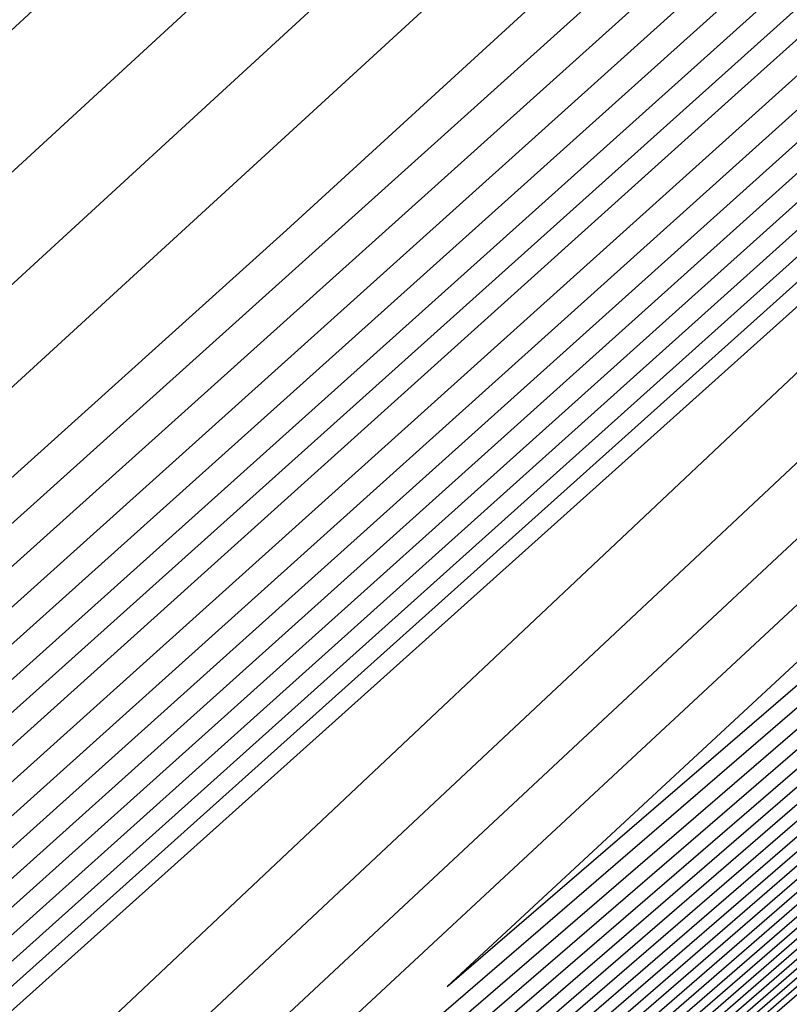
# Model space of a CAD drawing. Extents: x 3249832 to 3255657, y 13789405 to 13793316.
# Tile 760 of 1056: x 3253207.246 to 3253207.519, y 13791256.841 to 13791257.19. Entities that reach past the tile are written whole.
import ezdxf

# ---------------------------------------------------------------- set-up
doc = ezdxf.new("R2010")
doc.units = 0
doc.header["$LTSCALE"] = 100
doc.header["$MEASUREMENT"] = 0
for name, color, linetype in [('GRATIO_03231_CON', 1, 'CONTINUOUS'), ('GRATIO_0323_ICON', 1, 'CONTINUOUS'), ('TARGETS_EAST', 7, 'CONTINUOUS')]:
    doc.layers.add(name, color=color, linetype=linetype)

# ---------------------------------------------------------------- blocks, each defined once
blk = doc.blocks.new('Gratio_032316_contours')
at = {"layer": 'GRATIO_03231_CON', "color": 1, "linetype": 'Continuous', "flags": 128}
for points in [[(3253293.53199, 13791333.12925), (3253281.55121, 13791322.70622), (3253267.46214, 13791310.41166), (3253255.49098, 13791299.9477), (3253255.49098, 13791299.9477), (3253248.80612, 13791294.09318), (3253246.34458, 13791291.93395), (3253245.98558, 13791291.63258), (3253245.72656, 13791291.44569), (3253244.03802, 13791290.00603), (3253239.5087, 13791286.04039), (3253231.43675, 13791278.90691), (3253221.95787, 13791270.48904), (3253213.91715, 13791263.30158), (3253209.28916, 13791259.09418), (3253206.56647, 13791256.55602), (3253203.37112, 13791253.61112), (3253198.43501, 13791249.15506)], [(3253299.21969, 13791338.01181), (3253292.94584, 13791332.61059), (3253281.11367, 13791322.3168), (3253267.19948, 13791310.17454), (3253255.37722, 13791299.83984), (3253255.37722, 13791299.83983), (3253248.77601, 13791294.05701), (3253246.34587, 13791291.92352), (3253245.99199, 13791291.62508), (3253245.74044, 13791291.44372), (3253244.10063, 13791290.04663), (3253239.70285, 13791286.19731), (3253231.86597, 13791279.27225), (3253222.6634, 13791271.10001), (3253214.85715, 13791264.12218), (3253210.35468, 13791260.02907), (3253207.64522, 13791257.50604), (3253204.36344, 13791254.48718), (3253199.25939, 13791249.88337)], [(3253298.55474, 13791337.42533), (3253292.35968, 13791332.09194), (3253280.67612, 13791321.92739), (3253266.93683, 13791309.93742), (3253255.26346, 13791299.73197), (3253255.26346, 13791299.73197), (3253248.74591, 13791294.02084), (3253246.34715, 13791291.91308), (3253245.99841, 13791291.61758), (3253245.75432, 13791291.44175), (3253244.16325, 13791290.08724), (3253239.89699, 13791286.35423), (3253232.29519, 13791279.63759), (3253223.36893, 13791271.71098), (3253215.79716, 13791264.94278), (3253211.4202, 13791260.96396), (3253208.72397, 13791258.45606), (3253205.35575, 13791255.36324), (3253200.08377, 13791250.61169)], [(3253198.36731, 13791248.89308), (3253208.41201, 13791257.61732), (3253222.87037, 13791270.23087), (3253236.01213, 13791281.70949), (3253243.45258, 13791288.20967), (3253246.18911, 13791290.61057), (3253246.56463, 13791290.97203), (3253246.87012, 13791291.30586), (3253249.18887, 13791293.43173), (3253255.55222, 13791299.12128), (3253266.9785, 13791309.25886), (3253280.43407, 13791321.17979), (3253291.87223, 13791331.33213), (3253297.91884, 13791336.75338)], [(3253297.8898, 13791336.83884), (3253291.77352, 13791331.57328), (3253280.23857, 13791321.53798), (3253266.67418, 13791309.70029), (3253255.14969, 13791299.62411), (3253255.14969, 13791299.62411), (3253248.71581, 13791293.98467), (3253246.34844, 13791291.90265), (3253246.00482, 13791291.61008), (3253245.7682, 13791291.43979), (3253244.22587, 13791290.12785), (3253240.09114, 13791286.51115), (3253232.72441, 13791280.00293), (3253224.07447, 13791272.32196), (3253216.73717, 13791265.76338), (3253212.48572, 13791261.89885), (3253209.80272, 13791259.40608), (3253206.34807, 13791256.23931), (3253200.90814, 13791251.34)], [(3253199.18823, 13791249.61615), (3253208.90733, 13791258.05292), (3253223.13195, 13791270.46113), (3253236.12316, 13791281.80807), (3253243.48489, 13791288.23953), (3253246.19225, 13791290.61529), (3253246.5632, 13791290.97362), (3253246.85928, 13791291.30064), (3253249.11647, 13791293.37385), (3253255.31432, 13791298.91861), (3253266.44535, 13791308.79601), (3253279.55394, 13791320.4102), (3253290.69737, 13791330.30103), (3253296.5882, 13791335.58261)], [(3253296.5599, 13791335.66587), (3253290.6012, 13791330.53597), (3253279.36346, 13791320.75917), (3253266.14871, 13791309.22624), (3253254.92163, 13791299.40902), (3253254.92163, 13791299.40903), (3253248.65441, 13791293.91375), (3253246.34916, 13791291.88397), (3253246.0155, 13791291.59761), (3253245.79411, 13791291.43804), (3253244.34991, 13791290.21048), (3253240.47889, 13791286.82562), (3253233.5827, 13791280.7338), (3253225.48551, 13791273.54393), (3253218.61718, 13791267.40458), (3253214.61676, 13791263.76863), (3253211.96021, 13791261.30613), (3253208.3327, 13791257.99143), (3253202.5569, 13791252.79662), (3253198.00539, 13791248.68464)], [(3253199.59869, 13791249.97769), (3253209.15499, 13791258.27072), (3253223.26274, 13791270.57626), (3253236.17868, 13791281.85736), (3253243.50104, 13791288.25447), (3253246.19382, 13791290.61766), (3253246.56249, 13791290.97442), (3253246.85386, 13791291.29803), (3253249.08026, 13791293.34491), (3253255.19536, 13791298.81727), (3253266.17878, 13791308.56459), (3253279.11387, 13791320.0254), (3253290.10994, 13791329.78548), (3253295.92288, 13791334.99723)], [(3253295.89496, 13791335.07939), (3253290.01504, 13791330.01731), (3253278.92589, 13791320.36978), (3253265.8859, 13791308.9893), (3253254.80734, 13791299.30179), (3253254.80734, 13791299.30179), (3253248.62314, 13791293.87896), (3253246.34863, 13791291.87568), (3253246.01981, 13791291.5926), (3253245.80618, 13791291.43822), (3253244.41135, 13791290.25247), (3253240.67251, 13791286.98316), (3253234.01176, 13791281.09932), (3253226.19103, 13791274.15492), (3253219.55719, 13791268.22518), (3253215.68228, 13791264.70352), (3253213.03896, 13791262.25615), (3253209.32502, 13791258.8675), (3253203.38128, 13791253.52494), (3253198.62056, 13791249.22763)], [(3253200.00915, 13791250.33923), (3253209.40265, 13791258.48852), (3253223.39353, 13791270.6914), (3253236.2342, 13791281.90666), (3253243.51719, 13791288.2694), (3253246.19539, 13791290.62002), (3253246.56177, 13791290.97521), (3253246.84844, 13791291.29541), (3253249.04406, 13791293.31596), (3253255.07641, 13791298.71594), (3253265.9122, 13791308.33317), (3253278.6738, 13791319.6406), (3253289.52251, 13791329.26993), (3253295.25756, 13791334.41184)], [(3253295.23001, 13791334.4929), (3253289.42888, 13791329.49866), (3253278.48833, 13791319.98039), (3253265.62309, 13791308.75236), (3253254.69306, 13791299.19455), (3253254.69306, 13791299.19455), (3253248.59186, 13791293.84417), (3253246.34811, 13791291.86739), (3253246.02412, 13791291.58759), (3253245.81824, 13791291.43839), (3253244.4728, 13791290.29446), (3253240.86613, 13791287.1407), (3253234.44083, 13791281.46484), (3253226.89654, 13791274.76592), (3253220.4972, 13791269.04579), (3253216.7478, 13791265.63841), (3253214.1177, 13791263.20617), (3253210.31733, 13791259.74356), (3253204.20565, 13791254.25325), (3253199.23573, 13791249.77062)], [(3253200.41961, 13791250.70077), (3253209.65031, 13791258.70631), (3253223.52432, 13791270.80653), (3253236.28972, 13791281.95595), (3253243.53335, 13791288.28434), (3253246.19696, 13791290.62238), (3253246.56106, 13791290.97601), (3253246.84302, 13791291.2928), (3253249.00786, 13791293.28702), (3253254.95746, 13791298.6146), (3253265.64563, 13791308.10175), (3253278.23374, 13791319.25581), (3253288.93508, 13791328.75438), (3253294.59224, 13791333.82646)], [(3253294.56507, 13791333.90642), (3253288.84272, 13791328.98), (3253278.05076, 13791319.591), (3253265.36028, 13791308.51542), (3253254.57877, 13791299.08731), (3253254.57877, 13791299.08731), (3253248.56059, 13791293.80939), (3253246.34758, 13791291.8591), (3253246.02843, 13791291.58257), (3253245.83031, 13791291.43857), (3253244.53425, 13791290.33645), (3253241.05975, 13791287.29824), (3253234.86989, 13791281.83037), (3253227.60205, 13791275.37691), (3253221.43721, 13791269.86639), (3253217.81332, 13791266.5733), (3253215.19645, 13791264.15619), (3253211.30965, 13791260.61962), (3253205.03003, 13791254.98156), (3253199.8509, 13791250.3136)], [(3253201.24053, 13791251.42384), (3253210.14563, 13791259.14191), (3253223.7859, 13791271.0368), (3253236.40075, 13791282.05453), (3253243.56565, 13791288.3142), (3253246.20011, 13791290.62711), (3253246.55963, 13791290.9776), (3253246.83219, 13791291.28758), (3253248.93546, 13791293.22914), (3253254.71956, 13791298.41193), (3253265.11248, 13791307.63891), (3253277.35361, 13791318.48621), (3253287.76022, 13791327.72328), (3253293.2616, 13791332.65569)], [(3253293.23517, 13791332.73345), (3253287.67041, 13791327.94269), (3253277.17563, 13791318.81222), (3253264.83466, 13791308.04155), (3253254.35019, 13791298.87283), (3253254.35019, 13791298.87283), (3253248.49805, 13791293.73981), (3253246.34653, 13791291.84252), (3253246.03705, 13791291.57255), (3253245.85444, 13791291.43892), (3253244.65714, 13791290.42044), (3253241.44699, 13791287.61333), (3253235.72802, 13791282.56142), (3253229.01308, 13791276.59891), (3253223.31722, 13791271.50759), (3253219.94436, 13791268.44307), (3253217.35394, 13791266.05623), (3253213.29428, 13791262.37175), (3253206.67878, 13791256.43818), (3253201.08124, 13791251.39958)], [(3253201.65099, 13791251.78538), (3253210.3933, 13791259.35971), (3253223.91669, 13791271.15193), (3253236.45627, 13791282.10382), (3253243.58181, 13791288.32914), (3253246.20168, 13791290.62947), (3253246.55892, 13791290.9784), (3253246.82677, 13791291.28496), (3253248.89925, 13791293.20019), (3253254.60061, 13791298.3106), (3253264.8459, 13791307.40749), (3253276.91354, 13791318.10141), (3253287.17279, 13791327.20773)], [(3253287.08425, 13791327.42403), (3253276.73806, 13791318.42283), (3253264.57185, 13791307.80461), (3253254.2359, 13791298.76559), (3253254.2359, 13791298.76559), (3253248.46678, 13791293.70503), (3253246.346, 13791291.83423), (3253246.04136, 13791291.56753), (3253245.86651, 13791291.4391), (3253244.71859, 13791290.46243), (3253241.64061, 13791287.77087), (3253236.15708, 13791282.92694), (3253229.71859, 13791277.2099), (3253224.25723, 13791272.32819), (3253221.00988, 13791269.37796), (3253218.43269, 13791267.00625), (3253214.2866, 13791263.24781), (3253207.50316, 13791257.1665), (3253201.69641, 13791251.94257)], [(3253215.27891, 13791264.12388), (3253208.32754, 13791257.89481), (3253202.31158, 13791252.48555), (3253202.06145, 13791252.14692), (3253210.64096, 13791259.57751), (3253224.04748, 13791271.26706)], [(3253216.27123, 13791264.99994), (3253209.15191, 13791258.62312), (3253202.92675, 13791253.02854), (3253202.47191, 13791252.50846), (3253210.88862, 13791259.7953), (3253224.17827, 13791271.38219)], [(3253218.25586, 13791266.75207), (3253210.80067, 13791260.07975), (3253204.15709, 13791254.11451), (3253203.29283, 13791253.23153), (3253211.38394, 13791260.2309), (3253224.43985, 13791271.61246)], [(3253219.24818, 13791267.62813), (3253211.62504, 13791260.80806), (3253204.77226, 13791254.6575), (3253203.70329, 13791253.59307), (3253211.6316, 13791260.4487), (3253224.57064, 13791271.72759)], [(3253220.24049, 13791268.50419), (3253212.44942, 13791261.53637), (3253205.38743, 13791255.20049), (3253204.11375, 13791253.95461), (3253211.87926, 13791260.6665), (3253224.70143, 13791271.84272)], [(3253221.23281, 13791269.38026), (3253213.2738, 13791262.26468), (3253206.0026, 13791255.74348), (3253204.52421, 13791254.31615), (3253212.12692, 13791260.88429), (3253224.83222, 13791271.95786)], [(3253223.21744, 13791271.13238), (3253214.92255, 13791263.72131), (3253207.23294, 13791256.82945), (3253205.34514, 13791255.03922), (3253212.62225, 13791261.31989), (3253225.0938, 13791272.18812)], [(3253215.74693, 13791264.44962), (3253207.84811, 13791257.37244), (3253205.7556, 13791255.40076), (3253212.86991, 13791261.53769), (3253225.22459, 13791272.30326)], [(3253216.57131, 13791265.17793), (3253208.46329, 13791257.91542), (3253206.16606, 13791255.7623), (3253213.11757, 13791261.75549), (3253225.35538, 13791272.41839)], [(3253217.39568, 13791265.90624), (3253209.07846, 13791258.45841), (3253206.57652, 13791256.12384), (3253213.36523, 13791261.97329), (3253225.48617, 13791272.53352)], [(3253219.04444, 13791267.36287), (3253210.3088, 13791259.54439), (3253207.39744, 13791256.84691), (3253213.86055, 13791262.40888), (3253225.74775, 13791272.76379)]]:
    blk.add_lwpolyline(points, dxfattribs=at)
at = {"layer": 'GRATIO_0323_ICON', "color": 7, "linetype": 'Continuous', "flags": 128}
for points in [[(3253198.77777, 13791249.25461), (3253208.65967, 13791257.83512), (3253223.00116, 13791270.346), (3253236.06765, 13791281.75878), (3253243.46873, 13791288.2246), (3253246.19068, 13791290.61293), (3253246.56391, 13791290.97283), (3253246.8647, 13791291.30325), (3253249.15267, 13791293.40279), (3253255.43327, 13791299.01994), (3253266.71193, 13791309.02744), (3253279.994, 13791320.795), (3253291.2848, 13791330.81658), (3253297.25352, 13791336.168)], [(3253297.22485, 13791336.25236), (3253291.18736, 13791331.05463), (3253279.80103, 13791321.14857), (3253266.41152, 13791309.46318), (3253255.03592, 13791299.51627), (3253255.03592, 13791299.51627), (3253248.68568, 13791293.94854), (3253246.34968, 13791291.89227), (3253246.01119, 13791291.60264), (3253245.78203, 13791291.43788), (3253244.28846, 13791290.1685), (3253240.28527, 13791286.66808), (3253233.15363, 13791280.36827), (3253224.78, 13791272.93293), (3253217.67718, 13791266.58398), (3253213.55124, 13791262.83374), (3253210.88146, 13791260.35611), (3253207.34038, 13791257.11537), (3253201.73252, 13791252.06831)], [(3253200.83007, 13791251.06231), (3253209.89797, 13791258.92411), (3253223.65511, 13791270.92166), (3253236.34523, 13791282.00524), (3253243.5495, 13791288.29927), (3253246.19853, 13791290.62475), (3253246.56034, 13791290.9768), (3253246.83761, 13791291.29019), (3253248.97166, 13791293.25808), (3253254.83851, 13791298.51327), (3253265.37905, 13791307.87033), (3253277.79367, 13791318.87101), (3253288.34765, 13791328.23883), (3253293.92692, 13791333.24107)], [(3253293.90012, 13791333.31993), (3253288.25656, 13791328.46134), (3253277.61319, 13791319.20161), (3253265.09747, 13791308.27849), (3253254.46448, 13791298.98007), (3253254.46448, 13791298.98007), (3253248.52932, 13791293.7746), (3253246.34705, 13791291.85081), (3253246.03274, 13791291.57756), (3253245.84238, 13791291.43874), (3253244.5957, 13791290.37845), (3253241.25337, 13791287.45579), (3253235.29895, 13791282.19589), (3253228.30757, 13791275.98791), (3253222.37721, 13791270.68699), (3253218.87884, 13791267.50819), (3253216.2752, 13791265.10621), (3253212.30196, 13791261.49569), (3253205.85441, 13791255.70987), (3253200.46607, 13791250.85659)], [(3253217.26355, 13791265.876), (3253209.97629, 13791259.35143), (3253203.54192, 13791253.57153), (3253202.88237, 13791252.87), (3253211.13628, 13791260.0131), (3253224.30906, 13791271.49733)], [(3253222.22513, 13791270.25632), (3253214.09818, 13791262.993), (3253206.61777, 13791256.28646), (3253204.93468, 13791254.67769), (3253212.37458, 13791261.10209), (3253224.96301, 13791272.07299)], [(3253218.22006, 13791266.63456), (3253209.69363, 13791259.0014), (3253206.98698, 13791256.48538), (3253213.61289, 13791262.19108), (3253225.61696, 13791272.64865)]]:
    blk.add_lwpolyline(points, dxfattribs=at)

msp = doc.modelspace()

# ---------------------------------------------------------------- block references
at = {"layer": 'TARGETS_EAST'}
msp.add_blockref('Gratio_032316_contours', (0, 0), dxfattribs=at)

doc.saveas('drawing.dxf')
